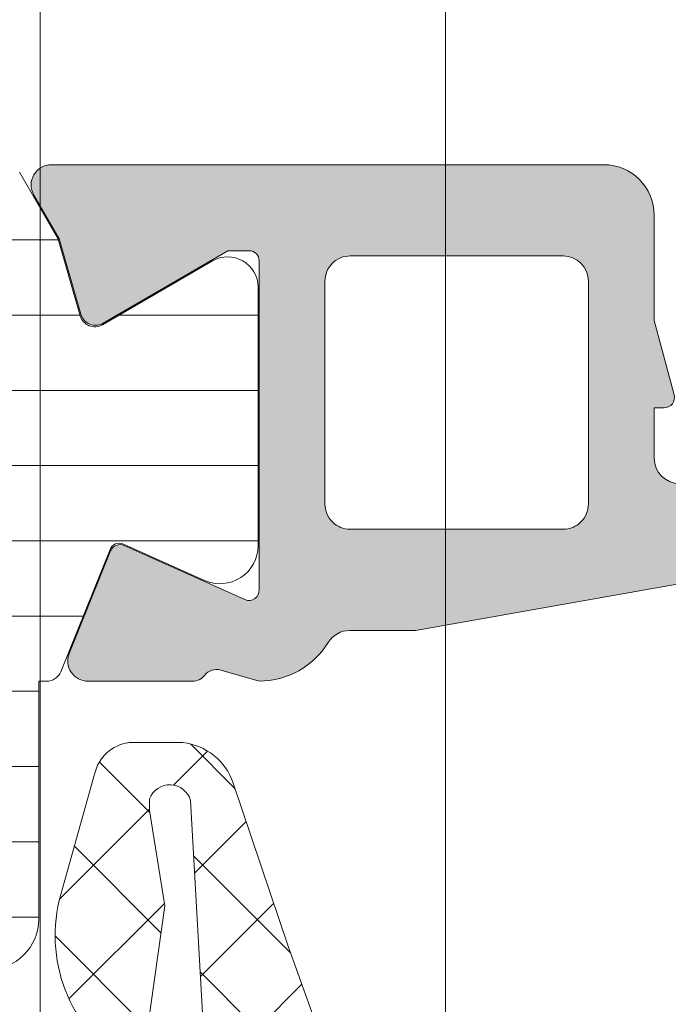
# Model space of a CAD drawing. Header units: millimetres. Extents: x 213386 to 506888, y 183055 to 450952.
# Tile 341 of 656: x 399581 to 399594, y 287229 to 287248. Entities that reach past the tile are written whole.
import ezdxf

# ---------------------------------------------------------------- set-up
doc = ezdxf.new("R2010")
doc.units = ezdxf.units.MM
doc.layers.add('FASÁDA DETAILNÍ', color=255, linetype='Continuous', lineweight=0)

msp = doc.modelspace()

# ---------------------------------------------------------------- hatches: boundary and pattern name
at = {"layer": 'FASÁDA DETAILNÍ'}
h = msp.add_hatch(dxfattribs=at)
h.set_pattern_fill('ANSI37', color=256, scale=0.625, angle=180, style=0)
h.set_pattern_definition([(225, (399597.4563192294, 287245.649078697), (1.403165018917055, -1.403165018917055), []), (315, (399597.4563192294, 287245.649078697), (1.403165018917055, 1.403165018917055), [])])
edge = h.paths.add_edge_path()
edge.add_ellipse((399592.8357573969, 287254.5359942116), major_axis=(-5.03946705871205, 0), ratio=1, start_angle=184.9644612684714, end_angle=240.2082155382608)
edge.add_ellipse((399595.1905576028, 287258.6490786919), major_axis=(-0.3000000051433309, 0), ratio=1, start_angle=240.2078269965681, end_angle=269.9993073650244)
edge.add_line((399595.1905612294, 287258.949078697), (399594.6562772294, 287258.949081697))
edge.add_ellipse((399594.6562759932, 287258.6490819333), major_axis=(-0.2999997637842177, 0), ratio=1, start_angle=-90.00023611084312, end_angle=4.512330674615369e-05)
edge.add_line((399594.3562762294, 287258.649081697), (399594.3562762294, 287257.099084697))
edge.add_ellipse((399594.0562655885, 287257.0990923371), major_axis=(-0.3000106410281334, 0), ratio=1, start_angle=90.00432394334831, end_angle=179.9985408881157, ccw=False)
edge.add_line((399594.0562882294, 287256.799081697), (399592.6563062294, 287256.799070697))
edge.add_ellipse((399592.6563090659, 287256.4990808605), major_axis=(-0.2999898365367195, 0), ratio=1, start_angle=270.0005417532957, end_angle=359.9996492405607)
edge.add_line((399592.3563192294, 287256.499082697), (399592.3563192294, 287254.799070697))
edge.add_ellipse((399592.6563293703, 287254.7990778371), major_axis=(-0.3000101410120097, 0), ratio=1, start_angle=0.001363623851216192, end_angle=89.99558055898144)
edge.add_line((399592.6563062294, 287254.499067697), (399594.2201372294, 287254.499078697))
edge.add_ellipse((399594.252994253, 287254.1979196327), major_axis=(-0.3029461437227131, 0), ratio=1, start_angle=166.5164226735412, end_angle=276.2264509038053, ccw=False)
edge.add_ellipse((399605.5689585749, 287245.492996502), major_axis=(-14.00076634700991, 0), ratio=1, start_angle=321.92437992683, end_angle=344.6982677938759)
edge.add_ellipse((399591.5767208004, 287249.2997100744), major_axis=(-0.500472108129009, 0), ratio=1, start_angle=50.19336562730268, end_angle=167.0823914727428, ccw=False)
edge.add_line((399591.2563192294, 287248.915242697), (399591.2563192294, 287257.198521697))
edge.add_ellipse((399591.7563189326, 287257.1985211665), major_axis=(-0.4999997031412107, 0), ratio=1, start_angle=299.99998036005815, end_angle=359.9999392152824, ccw=False)
edge.add_line((399591.5063192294, 287257.631533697), (399591.8063192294, 287257.804739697))
edge.add_ellipse((399591.5563195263, 287258.2377522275), major_axis=(-0.4999997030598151, 0), ratio=1, start_angle=119.9999803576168, end_angle=179.9999392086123)
edge.add_line((399592.0563192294, 287258.237751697), (399592.0563192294, 287259.867099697))
edge.add_ellipse((399591.0563198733, 287259.8671004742), major_axis=(-0.9999993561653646, 0), ratio=1, start_angle=179.9999554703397, end_angle=239.9496611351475)
edge.add_ellipse((399595.2126466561, 287267.0514811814), major_axis=(-7.300023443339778, 0), ratio=1, start_angle=11.28555368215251, end_angle=59.94964541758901, ccw=False)
edge.add_ellipse((399588.156309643, 287265.236249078), major_axis=(-0.3999905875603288, 0), ratio=1, start_angle=200.5018294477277, end_angle=284.85297522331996, ccw=False)
edge.add_ellipse((399594.5054077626, 287267.6103160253), major_axis=(-6.378448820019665, 0), ratio=1, start_angle=20.50187457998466, end_angle=75.54740221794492)
edge.add_line((399592.9134812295, 287261.433716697), (399594.3241882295, 287261.070129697))
edge.add_line((399594.3241882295, 287261.070129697), (399595.1868892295, 287260.860016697))
edge.add_ellipse((399593.8563242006, 287255.5233939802), major_axis=(-5.499995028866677, 0), ratio=1, start_angle=179.9999657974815, end_angle=256.0000450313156, ccw=False)
edge.add_line((399599.3563192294, 287255.523390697), (399599.3563192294, 287243.105362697))
edge.add_line((399599.3563192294, 287243.105362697), (399599.0687002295, 287241.742305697))
edge.add_ellipse((399599.5579265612, 287241.6390730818), major_axis=(-0.499999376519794, 0), ratio=1, start_angle=-11.91530077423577, end_angle=49.71624840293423)
edge.add_line((399599.2346402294, 287241.257647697), (399601.0912482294, 287239.684036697))
edge.add_ellipse((399600.6063187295, 287239.111897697), major_axis=(-0.7499997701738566, 0), ratio=1, start_angle=49.71629384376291, end_angle=229.7162938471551, ccw=False)
edge.add_line((399600.1213892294, 287238.539758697), (399597.8097452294, 287240.499044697))
edge.add_ellipse((399598.456317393, 287241.261896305), major_axis=(-0.9999990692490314, 0), ratio=1, start_angle=-11.915247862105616, end_angle=49.71630131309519, ccw=False)
edge.add_line((399597.4778642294, 287241.468360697), (399597.8563192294, 287243.261897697))
edge.add_line((399597.8563192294, 287243.261897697), (399597.8563192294, 287254.972098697))
h = msp.add_hatch(dxfattribs=at)
h.set_pattern_fill('ANSI31', color=256, scale=0.468, angle=135, style=0)
h.set_pattern_definition([(180, (399597.4563192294, 287245.149078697), (-4.240520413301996e-16, -1.4859), [])])
edge = h.paths.add_edge_path(flags=16)
edge.add_line((399579.3678412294, 287242.800978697), (399580.6512032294, 287240.578268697))
edge.add_ellipse((399578.919478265, 287239.578396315), major_axis=(-1.999654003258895, 0), ratio=1, start_angle=150.0000457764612, end_angle=210.0015014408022, ccw=False)
edge.add_line((399580.6512302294, 287238.578570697), (399579.9991022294, 287237.449052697))
edge.add_ellipse((399577.4010220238, 287238.9490558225), major_axis=(-3.000005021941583, 0), ratio=1, start_angle=106.00005471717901, end_angle=149.9999864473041, ccw=False)
edge.add_line((399578.2279382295, 287236.065266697), (399574.5569162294, 287235.012618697))
edge.add_ellipse((399574.4190974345, 287235.4932497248), major_axis=(-0.5000002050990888, 0), ratio=1, start_angle=-0.0007989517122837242, end_angle=106.00000721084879, ccw=False)
edge.add_line((399573.9190972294, 287235.493256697), (399573.9192072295, 287243.051009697))
edge.add_ellipse((399574.419207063, 287243.0509998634), major_axis=(-0.4999998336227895, 0), ratio=1, start_angle=269.99917878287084, end_angle=359.99887315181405, ccw=False)
edge.add_line((399574.4192142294, 287243.550999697), (399578.0688632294, 287243.550943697))
edge.add_ellipse((399578.0688237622, 287242.0509444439), major_axis=(-1.499999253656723, 0), ratio=1, start_angle=210.0015272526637, end_angle=269.9984924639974, ccw=False)
edge = h.paths.add_edge_path(flags=16)
edge.add_line((399572.3192052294, 287243.051027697), (399572.3190782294, 287234.747697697))
edge.add_ellipse((399571.8190779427, 287234.7477059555), major_axis=(-0.5000002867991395, 0), ratio=1, start_angle=105.9999439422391, end_angle=179.999053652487, ccw=False)
edge.add_line((399571.9568962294, 287234.267074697), (399566.0041342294, 287232.560147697))
edge.add_ellipse((399565.8663152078, 287233.0407784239), major_axis=(-0.4999999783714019, 0), ratio=1, start_angle=-0.0009480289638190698, end_angle=106.0000416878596, ccw=False)
edge.add_line((399565.3663152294, 287233.040786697), (399565.3664852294, 287243.051140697))
edge.add_ellipse((399565.8664854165, 287243.0511285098), major_axis=(-0.5000001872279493, 0), ratio=1, start_angle=269.9991047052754, end_angle=359.9986034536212, ccw=False)
edge.add_line((399565.8664932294, 287243.551128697), (399571.8192132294, 287243.551038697))
edge.add_ellipse((399571.8192049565, 287243.051038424), major_axis=(-0.5000002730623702, 0), ratio=1, start_angle=179.9987707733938, end_angle=269.9990519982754, ccw=False)
edge = h.paths.add_edge_path(flags=16)
edge.add_line((399558.0021812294, 287232.501991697), (399556.1682922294, 287235.678381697))
edge.add_ellipse((399558.766371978, 287237.1783815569), major_axis=(-3.000002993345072, 0), ratio=1, start_angle=-30.001491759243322, end_angle=29.999963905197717, ccw=False)
edge.add_line((399556.1683322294, 287238.678450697), (399558.5488272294, 287242.801333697))
edge.add_ellipse((399559.8478455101, 287242.0512980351), major_axis=(-1.500000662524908, 0), ratio=1, start_angle=269.9984828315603, end_angle=329.9984416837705, ccw=False)
edge.add_line((399559.8478852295, 287243.551298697), (399563.2664992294, 287243.551207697))
edge.add_ellipse((399563.2664857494, 287243.051208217), major_axis=(-0.4999994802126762, 0), ratio=1, start_angle=179.9985653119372, end_angle=269.9984553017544, ccw=False)
edge.add_line((399563.7664852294, 287243.051195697), (399563.7663042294, 287232.751880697))
edge.add_ellipse((399562.7663038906, 287232.7518990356), major_axis=(-1.000000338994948, 0), ratio=1, start_angle=89.99847242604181, end_angle=179.9989492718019, ccw=False)
edge.add_line((399562.7662772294, 287231.751898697), (399559.3011792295, 287231.751991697))
edge.add_ellipse((399559.3012194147, 287233.2519918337), major_axis=(-1.50000013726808, 0), ratio=1, start_angle=30.000003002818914, end_angle=89.99846503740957, ccw=False)
edge = h.paths.add_edge_path()
edge.add_line((399556.1543752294, 287230.152123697), (399562.7074382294, 287230.151901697))
edge.add_arc((399562.7076050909, 287235.1518993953), 4.99999770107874, 269.9980879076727, 286.0000237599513)
edge.add_line((399564.0857932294, 287230.345593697), (399578.9722112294, 287234.614204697))
edge.add_arc((399579.1100297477, 287234.1335743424), 0.4999994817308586, -7.39515485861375e-05, 105.9999979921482, ccw=False)
edge.add_line((399579.6100292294, 287234.133573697), (399579.6100292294, 287230.250199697))
edge.add_arc((399580.6100292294, 287230.250179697), 1.0000000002, 179.9988540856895, 359.9988540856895)
edge.add_line((399581.6100292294, 287230.250159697), (399581.6102172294, 287234.948495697))
edge.add_line((399581.6102172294, 287234.948495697), (399581.7662692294, 287234.948495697))
edge.add_arc((399581.7662698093, 287235.2484956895), 0.2999999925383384, 269.999889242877, 338.0261541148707)
edge.add_line((399582.0444762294, 287235.136240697), (399583.0176632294, 287237.548142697))
edge.add_arc((399583.2031344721, 287237.4733060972), 0.2000002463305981, 65.85901779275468, 158.0262022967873, ccw=False)
edge.add_line((399583.2849312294, 287237.655814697), (399584.8836162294, 287236.939314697))
edge.add_arc((399585.1903544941, 287237.6237204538), 0.7499997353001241, 245.8589415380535, 360.0000185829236)
edge.add_line((399585.9403542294, 287237.623720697), (399585.9403542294, 287242.731269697))
edge.add_arc((399585.3403543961, 287242.7312695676), 0.5999998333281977, 1.235637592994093e-05, 120.1429248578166)
edge.add_line((399585.0390592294, 287243.250134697), (399582.8671022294, 287241.988918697))
edge.add_arc((399582.7164539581, 287242.248351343), 0.3000003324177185, 196.0000690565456, 300.1430306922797, ccw=False)
edge.add_line((399582.4280752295, 287242.165659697), (399581.9938082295, 287243.680131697))
edge.add_line((399581.9938082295, 287243.680131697), (399581.2312602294, 287245.000903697))
edge.add_arc((399580.9714530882, 287244.8509029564), 0.2999999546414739, 30.00016831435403, 92.46330478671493)
edge.add_line((399580.9585592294, 287245.150625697), (399556.9689052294, 287245.150625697))
edge.add_arc((399556.9489505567, 287244.8512899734), 0.3000001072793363, 86.18612376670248, 149.9998522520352)
edge.add_line((399556.6891432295, 287245.001290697), (399555.9265752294, 287243.680484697))
edge.add_line((399555.9265752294, 287243.680484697), (399555.4923082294, 287242.166013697))
edge.add_arc((399555.2039291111, 287242.248704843), 0.3000005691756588, 239.8570816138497, 344.00004323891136, ccw=False)
edge.add_line((399555.0532812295, 287241.989271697), (399552.8813252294, 287243.250487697))
edge.add_arc((399552.5800295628, 287242.7316222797), 0.600000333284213, 59.85704765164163, 179.999960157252)
edge.add_line((399551.9800292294, 287242.731622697), (399551.9800292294, 287232.828022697))
edge.add_arc((399552.7300292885, 287232.8280219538), 0.7500000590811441, 179.9999432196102, 294.1410202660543)
edge.add_line((399553.0367672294, 287232.143615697), (399554.6354522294, 287232.860115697))
edge.add_arc((399554.7172489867, 287232.6776070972), 0.2000002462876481, 21.973797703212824, 114.14098220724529, ccw=False)
edge.add_line((399554.9027202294, 287232.752443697), (399555.8761792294, 287230.339868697))
edge.add_arc((399556.1543850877, 287230.4521228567), 0.2999991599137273, 201.9737385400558, 269.9981172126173)
h = msp.add_hatch(color=256, dxfattribs=at)
edge = h.paths.add_edge_path(flags=16)
edge.add_line((399591.9601042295, 287237.949222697), (399587.7603542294, 287237.949222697))
edge.add_ellipse((399587.7603538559, 287238.4492223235), major_axis=(-0.4999996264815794, 0), ratio=1, start_angle=-4.280210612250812e-05, end_angle=90.00004280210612, ccw=False)
edge.add_line((399587.2603542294, 287238.449222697), (399587.2603542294, 287242.849246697))
edge.add_ellipse((399587.7603538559, 287242.8492470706), major_axis=(-0.4999996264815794, 0), ratio=1, start_angle=-90.00004280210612, end_angle=4.280210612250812e-05, ccw=False)
edge.add_line((399587.7603542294, 287243.349246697), (399591.9601032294, 287243.349246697))
edge.add_ellipse((399591.9601027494, 287242.849246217), major_axis=(-0.5000004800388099, 0), ratio=1, start_angle=180.0000550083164, end_angle=269.9999449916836, ccw=False)
edge.add_line((399592.4601032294, 287242.849246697), (399592.4601042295, 287238.449222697))
edge.add_ellipse((399591.960104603, 287238.4492223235), major_axis=(-0.4999996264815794, 0), ratio=1, start_angle=89.99995719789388, end_angle=180.0000428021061, ccw=False)
edge = h.paths.add_edge_path()
edge.add_line((399589.0467002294, 287235.950841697), (399595.8097002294, 287237.150601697))
edge.add_arc((399595.4603558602, 287239.1198533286), 1.999998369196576, 280.059590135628, 360.000039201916)
edge.add_line((399597.4603542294, 287239.119854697), (399597.4603542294, 287243.284827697))
edge.add_line((399597.4603542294, 287243.284827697), (399597.0000732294, 287245.002616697))
edge.add_arc((399596.8068881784, 287244.9508527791), 0.1999999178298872, 15.00003858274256, 89.99998537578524)
edge.add_line((399596.8068882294, 287245.150852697), (399596.3603542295, 287245.150852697))
edge.add_arc((399596.3603538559, 287244.6508530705), 0.4999996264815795, 89.9999571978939, 180.0000428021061)
edge.add_line((399595.8603542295, 287244.650852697), (399595.8603542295, 287239.350852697))
edge.add_arc((399595.360354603, 287239.3508523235), 0.4999996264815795, -90.00004280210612, 4.280210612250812e-05, ccw=False)
edge.add_line((399595.3603542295, 287238.850852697), (399594.2601042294, 287238.850852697))
edge.add_arc((399594.2601047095, 287239.350853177), 0.5000004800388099, 180.0000550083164, 269.9999449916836, ccw=False)
edge.add_line((399593.7601042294, 287239.350852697), (399593.7601042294, 287240.350852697))
edge.add_line((399593.7601042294, 287240.350852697), (399593.9601042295, 287240.350852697))
edge.add_arc((399593.9601039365, 287240.5508528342), 0.2000001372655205, 270.0000839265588, 375.0000053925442)
edge.add_line((399594.1532892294, 287240.602616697), (399593.7601032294, 287242.070004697))
edge.add_line((399593.7601032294, 287242.070004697), (399593.7601032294, 287244.150852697))
edge.add_arc((399592.7601022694, 287244.150851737), 1.000000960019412, 5.500498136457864e-05, 89.99994499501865)
edge.add_line((399592.7601032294, 287245.150852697), (399581.8606012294, 287245.150852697))
edge.add_arc((399581.8606009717, 287244.7508523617), 0.400000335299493, 89.99996308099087, 209.9999168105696)
edge.add_line((399581.5141902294, 287244.550852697), (399582.0123562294, 287243.688004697))
edge.add_line((399582.0123562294, 287243.688004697), (399582.4402262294, 287242.195843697))
edge.add_arc((399582.72860503, 287242.2785350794), 0.3000003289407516, 196.0000168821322, 300.1792412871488)
edge.add_line((399582.8794172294, 287242.019197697), (399585.3450282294, 287243.450932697))
edge.add_line((399585.3450282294, 287243.450932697), (399585.7654472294, 287243.450932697))
edge.add_arc((399585.7689397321, 287243.2593644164), 0.1916001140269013, -2.5222218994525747, 91.04445001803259, ccw=False)
edge.add_line((399585.9603542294, 287243.250932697), (399585.9603542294, 287236.761493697))
edge.add_arc((399585.7611876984, 287236.7432559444), 0.1999998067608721, -114.14094813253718, 5.232004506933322, ccw=False)
edge.add_line((399585.6793912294, 287236.560747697), (399583.2957062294, 287237.629068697))
edge.add_arc((399583.213909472, 287237.4465600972), 0.2000002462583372, 65.85901777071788, 158.0262022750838)
edge.add_line((399583.0284382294, 287237.521396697), (399582.2120782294, 287235.498168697))
edge.add_arc((399582.5830201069, 287235.348495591), 0.3999998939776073, 158.0261821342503, 270.000017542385)
edge.add_line((399582.5830202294, 287234.948495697), (399584.6471672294, 287234.948494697))
edge.add_arc((399584.6471680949, 287235.2484943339), 0.2999996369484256, 269.9998347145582, 322.0950865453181)
edge.add_arc((399585.1205876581, 287234.879883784), 0.3000002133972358, 74.00013793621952, 142.0953474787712, ccw=False)
edge.add_line((399585.2032782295, 287235.168262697), (399585.9611672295, 287234.950940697))
edge.add_arc((399585.9611676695, 287236.550939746), 1.599999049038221, 269.9999842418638, 328.4076055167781)
edge.add_arc((399587.7499397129, 287235.4508077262), 0.4999999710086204, 90.0015450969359, 148.4076640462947, ccw=False)
edge.add_line((399587.7499262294, 287235.950807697), (399589.0467002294, 287235.950841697))
h = msp.add_hatch(dxfattribs=at)
h.set_pattern_fill('ANSI37', color=256, scale=0.48, angle=180, style=0)
h.set_pattern_definition([(225, (399579.4563192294, 287215.149078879), (1.077630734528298, -1.077630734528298), []), (315, (399579.4563192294, 287215.149078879), (1.077630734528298, 1.077630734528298), [])])
edge = h.paths.add_edge_path(flags=16)
edge.add_line((399582.8575962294, 287214.4847848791), (399582.7578522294, 287213.091930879))
edge.add_arc((399583.356319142, 287213.0490733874), 0.5999995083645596, 175.9039194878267, 270.000008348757)
edge.add_arc((399583.3563193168, 287213.0490733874), 0.5999995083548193, 269.999991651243, 364.0960805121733)
edge.add_line((399583.9547862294, 287213.091930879), (399583.8550422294, 287214.4847848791))
edge.add_arc((399583.3563192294, 287214.4490704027), 0.5000001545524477, 4.09606439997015, 175.9039356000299)
edge = h.paths.add_edge_path(flags=16)
edge.add_arc((399584.9563158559, 287217.6490785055), 0.4999996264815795, 179.9999571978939, 270.0000428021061)
edge.add_line((399584.9563162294, 287217.149078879), (399588.5500012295, 287217.149078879))
edge.add_arc((399588.5500012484, 287217.6490792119), 0.5000003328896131, 269.9999978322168, 383.2180266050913)
edge.add_line((399589.0095072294, 287217.846194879), (399586.2936292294, 287224.1772968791))
edge.add_arc((399585.8341238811, 287223.9801809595), 0.4999998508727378, 23.21808178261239, 92.50011063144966)
edge.add_line((399585.8123132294, 287224.4797048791), (399584.9345062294, 287224.4413788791))
edge.add_arc((399584.9563157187, 287223.9418552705), 0.4999994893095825, 92.49997911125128, 180.0000448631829)
edge.add_line((399584.4563162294, 287223.941854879), (399584.4563162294, 287217.649078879))
edge = h.paths.add_edge_path(flags=16)
edge.add_line((399559.4023972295, 287223.057240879), (399555.2537272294, 287214.1603878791))
edge.add_arc((399555.7068809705, 287213.9490787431), 0.4999998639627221, 154.9999920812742, 270.0000296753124)
edge.add_line((399555.7068812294, 287213.4490788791), (399565.0563162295, 287213.4490788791))
edge.add_arc((399565.056316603, 287213.9490785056), 0.4999996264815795, 269.9999571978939, 360.0000428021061)
edge.add_line((399565.5563162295, 287213.9490788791), (399565.5563162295, 287223.073001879))
edge.add_arc((399565.0563161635, 287223.0730017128), 0.5000000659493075, 1.904982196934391e-05, 92.5000272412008)
edge.add_line((399565.0345062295, 287223.5725258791), (399559.8337422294, 287223.3454558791))
edge.add_arc((399559.8555519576, 287222.8459304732), 0.5000012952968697, 92.49999747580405, 154.999908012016)
edge = h.paths.add_edge_path(flags=16)
edge.add_arc((399568.2563158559, 287213.9490785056), 0.4999996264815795, 179.9999571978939, 270.0000428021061)
edge.add_line((399568.2563162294, 287213.4490788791), (399575.4563162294, 287213.4490788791))
edge.add_arc((399575.4563166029, 287213.9490785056), 0.4999996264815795, 269.9999571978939, 360.0000428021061)
edge.add_line((399575.9563162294, 287213.9490788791), (399575.9563162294, 287215.149078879))
edge.add_arc((399577.9563147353, 287215.1490803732), 1.99999850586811, 89.99995719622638, 180.0000428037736, ccw=False)
edge.add_line((399577.9563162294, 287217.149078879), (399581.7563162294, 287217.149078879))
edge.add_arc((399581.7563166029, 287217.6490785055), 0.4999996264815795, 269.9999571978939, 360.0000428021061)
edge.add_line((399582.2563162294, 287217.649078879), (399582.2563162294, 287223.8021398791))
edge.add_arc((399581.7563161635, 287223.8021397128), 0.5000000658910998, 1.905649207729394e-05, 92.50002724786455)
edge.add_line((399581.7345062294, 287224.3016638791), (399576.2345062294, 287224.0615288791))
edge.add_arc((399576.2563157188, 287223.5620052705), 0.4999994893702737, 92.4999791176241, 180.0000448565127)
edge.add_line((399575.7563162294, 287223.5620048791), (399575.7563162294, 287218.2490788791))
edge.add_arc((399574.6563162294, 287218.2490788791), 1.099999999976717, -180, 0, ccw=False)
edge.add_line((399573.5563162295, 287218.2490788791), (399573.5563162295, 287223.4222898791))
edge.add_arc((399573.0563161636, 287223.4222897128), 0.5000000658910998, 1.905649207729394e-05, 92.50002724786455)
edge.add_line((399573.0345062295, 287223.921813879), (399568.2345062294, 287223.7122408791))
edge.add_arc((399568.2563157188, 287223.2127172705), 0.4999994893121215, 92.49997911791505, 180.0000448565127)
edge.add_line((399567.7563162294, 287223.2127168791), (399567.7563162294, 287213.9490788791))
edge = h.paths.add_edge_path()
edge.add_line((399553.0432632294, 287215.3355358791), (399557.1411122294, 287224.1234018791))
edge.add_ellipse((399559.8600375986, 287222.8555443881), major_axis=(-3.000002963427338, 0), ratio=1, start_angle=272.5000588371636, end_angle=334.9999693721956, ccw=False)
edge.add_line((399559.7291762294, 287225.852691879), (399560.3781262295, 287225.8810258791))
edge.add_ellipse((399560.3563167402, 287226.3805494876), major_axis=(-0.4999994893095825, 0), ratio=1, start_angle=92.49997911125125, end_angle=180.0000448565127)
edge.add_line((399560.8563162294, 287226.380549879), (399560.8563162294, 287227.3490788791))
edge.add_ellipse((399560.9563161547, 287227.3490789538), major_axis=(-0.09999992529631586, 0), ratio=1, start_angle=-90.00004278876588, end_angle=4.278876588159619e-05, ccw=False)
edge.add_line((399560.9563162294, 287227.4490788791), (399561.5563162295, 287227.4490788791))
edge.add_ellipse((399561.5563163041, 287227.3490789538), major_axis=(-0.09999992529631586, 0), ratio=1, start_angle=179.9999572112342, end_angle=270.0000427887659, ccw=False)
edge.add_line((399561.6563162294, 287227.3490788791), (399561.6563162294, 287226.4460408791))
edge.add_ellipse((399562.1563162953, 287226.4460410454), major_axis=(-0.5000000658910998, 0), ratio=1, start_angle=1.905649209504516e-05, end_angle=92.50002724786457)
edge.add_line((399562.1781262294, 287225.9465168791), (399571.0784202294, 287226.340354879))
edge.add_ellipse((399571.0563161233, 287226.8398661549), major_axis=(-0.5000001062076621, 0), ratio=1, start_angle=92.53376922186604, end_angle=180.0000829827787)
edge.add_line((399571.5563162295, 287226.839866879), (399571.5563162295, 287227.4490788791))
edge.add_ellipse((399571.6563161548, 287227.4490789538), major_axis=(-0.09999992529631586, 0), ratio=1, start_angle=-90.00004278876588, end_angle=4.278876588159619e-05, ccw=False)
edge.add_line((399571.6563162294, 287227.5490788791), (399572.2563162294, 287227.5490788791))
edge.add_ellipse((399572.2563163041, 287227.4490789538), major_axis=(-0.09999992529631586, 0), ratio=1, start_angle=179.9999572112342, end_angle=270.0000427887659, ccw=False)
edge.add_line((399572.3563162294, 287227.4490788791), (399572.3563162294, 287226.9195168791))
edge.add_ellipse((399572.8563167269, 287226.9195165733), major_axis=(-0.5000004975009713, 0), ratio=1, start_angle=-3.503803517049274e-05, end_angle=92.53369799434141)
edge.add_line((399572.8784202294, 287226.4200048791), (399584.4186452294, 287226.9306608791))
edge.add_ellipse((399584.396835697, 287227.4301854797), major_axis=(-0.50000048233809, 0), ratio=1, start_angle=92.49997909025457, end_angle=183.2170573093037)
edge.add_line((399584.8960482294, 287227.458244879), (399584.6074852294, 287232.5919878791))
edge.add_ellipse((399584.1970672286, 287232.4764324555), major_axis=(-0.4263754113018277, 0), ratio=1, start_angle=195.7248544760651, end_angle=339.2410276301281)
edge.add_line((399583.7983722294, 287232.6275558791), (399583.7996122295, 287232.3949528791))
edge.add_line((399583.7996122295, 287232.3949528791), (399584.0977502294, 287230.5123738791))
edge.add_line((399584.0977502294, 287230.5123738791), (399583.6973242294, 287227.6630888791))
edge.add_ellipse((399583.4002436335, 287227.7048394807), major_axis=(-0.299999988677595, 0), ratio=1, start_angle=55.40225361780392, end_angle=172.0002559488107, ccw=False)
edge.add_ellipse((399584.9333570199, 287229.9274105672), major_axis=(-3.000047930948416, 0), ratio=1, start_angle=-18.00842458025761, end_angle=55.40235871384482, ccw=False)
edge.add_line((399582.0802782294, 287230.854895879), (399582.7138542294, 287233.109786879))
edge.add_ellipse((399583.4890667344, 287232.9488573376), major_axis=(-0.791740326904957, 0), ratio=1, start_angle=276.79834625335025, end_angle=348.2723102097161, ccw=False)
edge.add_line((399583.3953442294, 287233.735030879), (399584.4535542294, 287233.7362518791))
edge.add_ellipse((399584.3244299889, 287232.5571656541), major_axis=(-1.186135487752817, 0), ratio=1, start_angle=198.6555764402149, end_angle=263.7503218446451, ccw=False)
edge.add_line((399585.4482442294, 287232.9365848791), (399586.5425772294, 287229.6952448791))
edge.add_line((399586.5425772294, 287229.6952448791), (399589.4323552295, 287221.6454498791))
edge.add_line((399589.4323552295, 287221.6454498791), (399593.7651642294, 287211.7475728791))
edge.add_ellipse((399593.3061552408, 287211.5493028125), major_axis=(-0.5000002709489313, 0), ratio=1, start_angle=90.06657637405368, end_angle=203.362049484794, ccw=False)
edge.add_line((399593.3067362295, 287211.0493028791), (399592.7600352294, 287211.0486678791))
edge.add_ellipse((399592.7594549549, 287211.548667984), major_axis=(-0.5000004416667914, 0), ratio=1, start_angle=23.920824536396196, end_angle=90.06649452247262, ccw=False)
edge.add_line((399592.3024012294, 287211.3459308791), (399590.9006452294, 287214.5499338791))
edge.add_ellipse((399589.9845041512, 287214.1490795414), major_axis=(-0.9999993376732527, 0), ratio=1, start_angle=203.6316147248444, end_angle=270.000052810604)
edge.add_line((399589.9845032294, 287215.149078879), (399584.7565612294, 287215.149078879))
edge.add_line((399584.7565612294, 287215.149078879), (399584.7565522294, 287213.3495998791))
edge.add_line((399584.7565522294, 287213.3495998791), (399585.2713532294, 287213.2116578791))
edge.add_ellipse((399585.1565879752, 287212.934503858), major_axis=(-0.2999756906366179, 0), ratio=1, start_angle=157.4964333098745, end_angle=247.5062997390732, ccw=False)
edge.add_line((399585.4337222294, 287212.8196908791), (399584.5845552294, 287211.549563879))
edge.add_ellipse((399583.7186910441, 287212.0492846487), major_axis=(-0.9997207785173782, 0), ratio=1, start_angle=89.99238815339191, end_angle=150.0092393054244, ccw=False)
edge.add_line((399583.7185582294, 287211.049563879), (399582.9941972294, 287211.049594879))
edge.add_ellipse((399582.9944052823, 287212.0493327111), major_axis=(-0.9997378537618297, 0), ratio=1, start_angle=29.991324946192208, end_angle=89.98807632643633, ccw=False)
edge.add_line((399582.1285312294, 287211.549594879), (399581.2793642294, 287212.8196908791))
edge.add_ellipse((399581.5565117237, 287212.9345027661), major_axis=(-0.2999875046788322, 0), ratio=1, start_angle=-67.50139619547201, end_angle=22.50240615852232, ccw=False)
edge.add_line((399581.4417182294, 287213.2116578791), (399581.9565342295, 287213.3496298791))
edge.add_line((399581.9565342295, 287213.3496298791), (399581.9565422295, 287215.149078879))
edge.add_line((399581.9565422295, 287215.149078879), (399578.7563152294, 287215.149078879))
edge.add_ellipse((399578.7563150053, 287214.8490791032), major_axis=(-0.29999977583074, 0), ratio=1, start_angle=-90.00004279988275, end_angle=4.279988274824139e-05)
edge.add_line((399578.4563152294, 287214.8490788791), (399578.4563152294, 287211.5490828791))
edge.add_ellipse((399577.9563156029, 287211.5490825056), major_axis=(-0.4999996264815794, 0), ratio=1, start_angle=89.99995719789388, end_angle=180.0000428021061, ccw=False)
edge.add_line((399577.9563152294, 287211.0490828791), (399551.0586932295, 287211.0490828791))
edge.add_line((399551.0586932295, 287211.0490828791), (399550.1635752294, 287212.5994748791))
edge.add_ellipse((399550.5965877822, 287212.8494749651), major_axis=(-0.4999999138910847, 0), ratio=1, start_angle=-89.99993665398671, end_angle=30.00001708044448, ccw=False)
edge.add_line((399550.5965872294, 287213.3494748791), (399550.5965872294, 287215.0468458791))
edge.add_line((399550.5965872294, 287215.0468458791), (399552.5901092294, 287215.0468458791))
edge.add_ellipse((399552.590109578, 287215.5468461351), major_axis=(-0.5000002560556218, 0), ratio=1, start_angle=89.99996005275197, end_angle=154.99987141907)
h = msp.add_hatch(dxfattribs=at)
h.set_pattern_fill('ANSI37', color=256, scale=0.48, angle=180, style=0)
h.set_pattern_definition([(225, (399579.4563192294, 287215.149078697), (1.077630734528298, -1.077630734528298), []), (315, (399579.4563192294, 287215.149078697), (1.077630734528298, 1.077630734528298), [])])
edge = h.paths.add_edge_path(flags=16)
edge.add_line((399582.8575962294, 287214.484784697), (399582.7578522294, 287213.091930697))
edge.add_arc((399583.356319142, 287213.0490732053), 0.5999995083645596, 175.9039194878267, 270.000008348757)
edge.add_arc((399583.3563193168, 287213.0490732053), 0.5999995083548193, 269.999991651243, 364.0960805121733)
edge.add_line((399583.9547862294, 287213.091930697), (399583.8550422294, 287214.484784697))
edge.add_arc((399583.3563192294, 287214.4490702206), 0.5000001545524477, 4.09606439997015, 175.9039356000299)
edge = h.paths.add_edge_path(flags=16)
edge.add_arc((399584.9563158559, 287217.6490783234), 0.4999996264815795, 179.9999571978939, 270.0000428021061)
edge.add_line((399584.9563162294, 287217.149078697), (399588.5500012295, 287217.149078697))
edge.add_arc((399588.5500012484, 287217.6490790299), 0.5000003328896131, 269.9999978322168, 383.2180266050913)
edge.add_line((399589.0095072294, 287217.846194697), (399586.2936292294, 287224.177296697))
edge.add_arc((399585.8341238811, 287223.9801807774), 0.4999998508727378, 23.21808178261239, 92.50011063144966)
edge.add_line((399585.8123132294, 287224.479704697), (399584.9345062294, 287224.441378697))
edge.add_arc((399584.9563157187, 287223.9418550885), 0.4999994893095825, 92.49997911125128, 180.0000448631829)
edge.add_line((399584.4563162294, 287223.941854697), (399584.4563162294, 287217.649078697))
edge = h.paths.add_edge_path(flags=16)
edge.add_line((399559.4023972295, 287223.057240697), (399555.2537272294, 287214.160387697))
edge.add_arc((399555.7068809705, 287213.949078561), 0.4999998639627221, 154.9999920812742, 270.0000296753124)
edge.add_line((399555.7068812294, 287213.449078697), (399565.0563162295, 287213.449078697))
edge.add_arc((399565.056316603, 287213.9490783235), 0.4999996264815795, 269.9999571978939, 360.0000428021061)
edge.add_line((399565.5563162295, 287213.949078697), (399565.5563162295, 287223.073001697))
edge.add_arc((399565.0563161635, 287223.0730015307), 0.5000000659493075, 1.904982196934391e-05, 92.5000272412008)
edge.add_line((399565.0345062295, 287223.572525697), (399559.8337422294, 287223.345455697))
edge.add_arc((399559.8555519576, 287222.8459302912), 0.5000012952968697, 92.49999747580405, 154.999908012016)
edge = h.paths.add_edge_path(flags=16)
edge.add_arc((399568.2563158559, 287213.9490783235), 0.4999996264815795, 179.9999571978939, 270.0000428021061)
edge.add_line((399568.2563162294, 287213.449078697), (399575.4563162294, 287213.449078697))
edge.add_arc((399575.4563166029, 287213.9490783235), 0.4999996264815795, 269.9999571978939, 360.0000428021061)
edge.add_line((399575.9563162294, 287213.949078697), (399575.9563162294, 287215.149078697))
edge.add_arc((399577.9563147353, 287215.1490801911), 1.99999850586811, 89.99995719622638, 180.0000428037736, ccw=False)
edge.add_line((399577.9563162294, 287217.149078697), (399581.7563162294, 287217.149078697))
edge.add_arc((399581.7563166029, 287217.6490783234), 0.4999996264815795, 269.9999571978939, 360.0000428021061)
edge.add_line((399582.2563162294, 287217.649078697), (399582.2563162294, 287223.802139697))
edge.add_arc((399581.7563161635, 287223.8021395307), 0.5000000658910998, 1.905649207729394e-05, 92.50002724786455)
edge.add_line((399581.7345062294, 287224.301663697), (399576.2345062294, 287224.061528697))
edge.add_arc((399576.2563157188, 287223.5620050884), 0.4999994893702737, 92.4999791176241, 180.0000448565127)
edge.add_line((399575.7563162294, 287223.562004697), (399575.7563162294, 287218.249078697))
edge.add_arc((399574.6563162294, 287218.249078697), 1.099999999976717, -180, 0, ccw=False)
edge.add_line((399573.5563162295, 287218.249078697), (399573.5563162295, 287223.422289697))
edge.add_arc((399573.0563161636, 287223.4222895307), 0.5000000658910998, 1.905649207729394e-05, 92.50002724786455)
edge.add_line((399573.0345062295, 287223.921813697), (399568.2345062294, 287223.712240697))
edge.add_arc((399568.2563157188, 287223.2127170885), 0.4999994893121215, 92.49997911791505, 180.0000448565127)
edge.add_line((399567.7563162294, 287223.212716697), (399567.7563162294, 287213.949078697))
edge = h.paths.add_edge_path()
edge.add_line((399553.0432632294, 287215.335535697), (399557.1411122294, 287224.123401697))
edge.add_ellipse((399559.8600375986, 287222.855544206), major_axis=(-3.000002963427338, 0), ratio=1, start_angle=272.5000588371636, end_angle=334.9999693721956, ccw=False)
edge.add_line((399559.7291762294, 287225.852691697), (399560.3781262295, 287225.881025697))
edge.add_ellipse((399560.3563167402, 287226.3805493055), major_axis=(-0.4999994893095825, 0), ratio=1, start_angle=92.49997911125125, end_angle=180.0000448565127)
edge.add_line((399560.8563162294, 287226.380549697), (399560.8563162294, 287227.349078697))
edge.add_ellipse((399560.9563161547, 287227.3490787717), major_axis=(-0.09999992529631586, 0), ratio=1, start_angle=-90.00004278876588, end_angle=4.278876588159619e-05, ccw=False)
edge.add_line((399560.9563162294, 287227.449078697), (399561.5563162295, 287227.449078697))
edge.add_ellipse((399561.5563163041, 287227.3490787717), major_axis=(-0.09999992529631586, 0), ratio=1, start_angle=179.9999572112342, end_angle=270.0000427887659, ccw=False)
edge.add_line((399561.6563162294, 287227.349078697), (399561.6563162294, 287226.446040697))
edge.add_ellipse((399562.1563162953, 287226.4460408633), major_axis=(-0.5000000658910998, 0), ratio=1, start_angle=1.905649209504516e-05, end_angle=92.50002724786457)
edge.add_line((399562.1781262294, 287225.946516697), (399571.0784202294, 287226.340354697))
edge.add_ellipse((399571.0563161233, 287226.8398659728), major_axis=(-0.5000001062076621, 0), ratio=1, start_angle=92.53376922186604, end_angle=180.0000829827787)
edge.add_line((399571.5563162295, 287226.839866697), (399571.5563162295, 287227.449078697))
edge.add_ellipse((399571.6563161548, 287227.4490787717), major_axis=(-0.09999992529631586, 0), ratio=1, start_angle=-90.00004278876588, end_angle=4.278876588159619e-05, ccw=False)
edge.add_line((399571.6563162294, 287227.549078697), (399572.2563162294, 287227.549078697))
edge.add_ellipse((399572.2563163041, 287227.4490787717), major_axis=(-0.09999992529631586, 0), ratio=1, start_angle=179.9999572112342, end_angle=270.0000427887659, ccw=False)
edge.add_line((399572.3563162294, 287227.449078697), (399572.3563162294, 287226.919516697))
edge.add_ellipse((399572.8563167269, 287226.9195163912), major_axis=(-0.5000004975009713, 0), ratio=1, start_angle=-3.503803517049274e-05, end_angle=92.53369799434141)
edge.add_line((399572.8784202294, 287226.420004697), (399584.4186452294, 287226.930660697))
edge.add_ellipse((399584.396835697, 287227.4301852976), major_axis=(-0.50000048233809, 0), ratio=1, start_angle=92.49997909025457, end_angle=183.2170573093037)
edge.add_line((399584.8960482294, 287227.458244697), (399584.6074852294, 287232.591987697))
edge.add_ellipse((399584.1970672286, 287232.4764322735), major_axis=(-0.4263754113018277, 0), ratio=1, start_angle=195.7248544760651, end_angle=339.2410276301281)
edge.add_line((399583.7983722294, 287232.627555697), (399583.7996122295, 287232.394952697))
edge.add_line((399583.7996122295, 287232.394952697), (399584.0977502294, 287230.512373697))
edge.add_line((399584.0977502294, 287230.512373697), (399583.6973242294, 287227.663088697))
edge.add_ellipse((399583.4002436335, 287227.7048392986), major_axis=(-0.299999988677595, 0), ratio=1, start_angle=55.40225361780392, end_angle=172.0002559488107, ccw=False)
edge.add_ellipse((399584.9333570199, 287229.9274103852), major_axis=(-3.000047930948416, 0), ratio=1, start_angle=-18.00842458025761, end_angle=55.40235871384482, ccw=False)
edge.add_line((399582.0802782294, 287230.854895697), (399582.7138542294, 287233.109786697))
edge.add_ellipse((399583.4890667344, 287232.9488571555), major_axis=(-0.791740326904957, 0), ratio=1, start_angle=276.79834625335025, end_angle=348.2723102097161, ccw=False)
edge.add_line((399583.3953442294, 287233.735030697), (399584.4535542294, 287233.736251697))
edge.add_ellipse((399584.3244299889, 287232.5571654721), major_axis=(-1.186135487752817, 0), ratio=1, start_angle=198.6555764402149, end_angle=263.7503218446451, ccw=False)
edge.add_line((399585.4482442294, 287232.936584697), (399586.5425772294, 287229.695244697))
edge.add_line((399586.5425772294, 287229.695244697), (399589.4323552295, 287221.645449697))
edge.add_line((399589.4323552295, 287221.645449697), (399593.7651642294, 287211.747572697))
edge.add_ellipse((399593.3061552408, 287211.5493026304), major_axis=(-0.5000002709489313, 0), ratio=1, start_angle=90.06657637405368, end_angle=203.362049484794, ccw=False)
edge.add_line((399593.3067362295, 287211.049302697), (399592.7600352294, 287211.048667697))
edge.add_ellipse((399592.7594549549, 287211.548667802), major_axis=(-0.5000004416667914, 0), ratio=1, start_angle=23.920824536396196, end_angle=90.06649452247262, ccw=False)
edge.add_line((399592.3024012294, 287211.345930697), (399590.9006452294, 287214.549933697))
edge.add_ellipse((399589.9845041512, 287214.1490793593), major_axis=(-0.9999993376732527, 0), ratio=1, start_angle=203.6316147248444, end_angle=270.000052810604)
edge.add_line((399589.9845032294, 287215.149078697), (399584.7565612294, 287215.149078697))
edge.add_line((399584.7565612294, 287215.149078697), (399584.7565522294, 287213.349599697))
edge.add_line((399584.7565522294, 287213.349599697), (399585.2713532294, 287213.211657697))
edge.add_ellipse((399585.1565879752, 287212.9345036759), major_axis=(-0.2999756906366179, 0), ratio=1, start_angle=157.4964333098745, end_angle=247.5062997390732, ccw=False)
edge.add_line((399585.4337222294, 287212.819690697), (399584.5845552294, 287211.549563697))
edge.add_ellipse((399583.7186910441, 287212.0492844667), major_axis=(-0.9997207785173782, 0), ratio=1, start_angle=89.99238815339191, end_angle=150.0092393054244, ccw=False)
edge.add_line((399583.7185582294, 287211.049563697), (399582.9941972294, 287211.049594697))
edge.add_ellipse((399582.9944052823, 287212.0493325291), major_axis=(-0.9997378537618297, 0), ratio=1, start_angle=29.991324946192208, end_angle=89.98807632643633, ccw=False)
edge.add_line((399582.1285312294, 287211.549594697), (399581.2793642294, 287212.819690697))
edge.add_ellipse((399581.5565117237, 287212.934502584), major_axis=(-0.2999875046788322, 0), ratio=1, start_angle=-67.50139619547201, end_angle=22.50240615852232, ccw=False)
edge.add_line((399581.4417182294, 287213.211657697), (399581.9565342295, 287213.349629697))
edge.add_line((399581.9565342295, 287213.349629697), (399581.9565422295, 287215.149078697))
edge.add_line((399581.9565422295, 287215.149078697), (399578.7563152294, 287215.149078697))
edge.add_ellipse((399578.7563150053, 287214.8490789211), major_axis=(-0.29999977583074, 0), ratio=1, start_angle=-90.00004279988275, end_angle=4.279988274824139e-05)
edge.add_line((399578.4563152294, 287214.849078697), (399578.4563152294, 287211.549082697))
edge.add_ellipse((399577.9563156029, 287211.5490823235), major_axis=(-0.4999996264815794, 0), ratio=1, start_angle=89.99995719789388, end_angle=180.0000428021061, ccw=False)
edge.add_line((399577.9563152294, 287211.049082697), (399551.0586932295, 287211.049082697))
edge.add_line((399551.0586932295, 287211.049082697), (399550.1635752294, 287212.599474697))
edge.add_ellipse((399550.5965877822, 287212.8494747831), major_axis=(-0.4999999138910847, 0), ratio=1, start_angle=-89.99993665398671, end_angle=30.00001708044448, ccw=False)
edge.add_line((399550.5965872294, 287213.349474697), (399550.5965872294, 287215.046845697))
edge.add_line((399550.5965872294, 287215.046845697), (399552.5901092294, 287215.046845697))
edge.add_ellipse((399552.590109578, 287215.546845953), major_axis=(-0.5000002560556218, 0), ratio=1, start_angle=89.99996005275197, end_angle=154.99987141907)

# ---------------------------------------------------------------- linework, layer by layer
for p, q in [((399589.638231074, 284297.1544280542), (399589.6382310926, 307967.1544280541)), ((399581.6382310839, 296850.3801179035), (399581.638231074, 284297.1544280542)), ((399581.6382274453, 288917.1544282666), (399581.6382310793, 286777.6545368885)), ((399589.6382310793, 286777.6545368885), (399589.6382274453, 288917.1544282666))]:
    msp.add_line(p, q, dxfattribs=at)
for points in [[(399594.2601042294, 287238.850852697, -0.414213), (399593.7601042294, 287239.350852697), (399593.7601042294, 287240.350852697), (399593.9601042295, 287240.350852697), (399593.9601042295, 287240.350852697, 0.493145), (399594.1532892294, 287240.602616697), (399593.7601032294, 287242.070004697), (399593.7601032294, 287244.150852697), (399593.7601032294, 287244.150852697, 0.414213), (399592.7601032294, 287245.150852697), (399581.8606012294, 287245.150852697), (399581.8606012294, 287245.150852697, 0.57735), (399581.5141902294, 287244.550852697), (399582.0123562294, 287243.688004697), (399582.4402262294, 287242.195843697), (399582.4402262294, 287242.195843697, 0.488701), (399582.8794172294, 287242.019197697), (399585.3450282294, 287243.450932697), (399585.7654472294, 287243.450932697), (399585.7654472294, 287243.450932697, -0.432566), (399585.9603542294, 287243.250932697), (399585.9603542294, 287236.761493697), (399585.9603542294, 287236.761493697, -0.573708), (399585.6793912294, 287236.560747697), (399583.2957062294, 287237.629068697), (399583.2957062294, 287237.629068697, 0.425336), (399583.0284382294, 287237.521396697), (399582.2120782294, 287235.498168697), (399582.2120782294, 287235.498168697, 0.531563), (399582.5830202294, 287234.948495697), (399584.6471672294, 287234.948494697), (399584.6471672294, 287234.948494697, 0.231306), (399584.8838772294, 287235.064188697, -0.306185), (399585.2032782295, 287235.168262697), (399585.9611672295, 287234.950940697), (399585.9611672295, 287234.950940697, 0.260516), (399587.3240412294, 287235.712743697, -0.260509), (399587.7499262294, 287235.950807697), (399589.0467002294, 287235.950841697), (399589.0467002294, 287235.950841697), (399595.8097002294, 287237.150601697)], [(399579.6100292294, 287230.250199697, 1), (399581.6100292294, 287230.250159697), (399581.6102172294, 287234.948495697), (399581.7662692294, 287234.948495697), (399581.7662692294, 287234.948495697, 0.305856), (399582.0444762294, 287235.136240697), (399583.0176632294, 287237.548142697), (399583.0176632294, 287237.548142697, -0.425336), (399583.2849312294, 287237.655814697), (399584.8836162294, 287236.939314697), (399584.8836162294, 287236.939314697, 0.543753), (399585.9403542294, 287237.623720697), (399585.9403542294, 287242.731269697), (399585.9403542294, 287242.731269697, 0.578182), (399585.0390592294, 287243.250134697), (399582.8671022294, 287241.988918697), (399582.8671022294, 287241.988918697, -0.488505), (399582.4280752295, 287242.165659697), (399581.9938082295, 287243.680131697), (399581.2312602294, 287245.000903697)]]:
    msp.add_lwpolyline(points, format="xyb", dxfattribs=at)
at = {"layer": 'FASÁDA DETAILNÍ', "extrusion": (0, 0, -1)}
msp.add_lwpolyline([(-399591.9601042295, 287237.949222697), (-399587.7603542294, 287237.949222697), (-399587.7603542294, 287237.949222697, 0.414214), (-399587.2603542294, 287238.449222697), (-399587.2603542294, 287242.849246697), (-399587.2603542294, 287242.849246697, 0.414214), (-399587.7603542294, 287243.349246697), (-399591.9601032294, 287243.349246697), (-399591.9601032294, 287243.349246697, 0.414213), (-399592.4601032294, 287242.849246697), (-399592.4601042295, 287238.449222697), (-399592.4601042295, 287238.449222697, 0.414214), (-399591.9601042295, 287237.949222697)], format="xyb", close=True, dxfattribs=at)
for points in [[(-399583.2299002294, 287227.4578918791, 0.331739), (-399582.0802782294, 287230.854895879), (-399582.7138542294, 287233.109786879), (-399582.7138542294, 287233.109786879, 0.322384), (-399583.3953442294, 287233.735030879), (-399584.4535542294, 287233.7362518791), (-399584.4535542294, 287233.7362518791, 0.291922), (-399585.4482442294, 287232.9365848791), (-399586.5425772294, 287229.6952448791), (-399589.4323552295, 287221.6454498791)], [(-399583.2299002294, 287227.457891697, 0.331739), (-399582.0802782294, 287230.854895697), (-399582.7138542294, 287233.109786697), (-399582.7138542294, 287233.109786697, 0.322384), (-399583.3953442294, 287233.735030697), (-399584.4535542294, 287233.736251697), (-399584.4535542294, 287233.736251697, 0.291922), (-399585.4482442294, 287232.936584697), (-399586.5425772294, 287229.695244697), (-399589.4323552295, 287221.645449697)], [(-399584.8960482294, 287227.458244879), (-399584.6074852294, 287232.5919878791), (-399584.6074852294, 287232.5919878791, -0.723322), (-399583.7983722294, 287232.6275558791), (-399583.7996122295, 287232.3949528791), (-399584.0977502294, 287230.5123738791), (-399583.6973242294, 287227.6630888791)], [(-399584.8960482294, 287227.458244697), (-399584.6074852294, 287232.591987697), (-399584.6074852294, 287232.591987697, -0.723322), (-399583.7983722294, 287232.627555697), (-399583.7996122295, 287232.394952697), (-399584.0977502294, 287230.512373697), (-399583.6973242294, 287227.663088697)]]:
    msp.add_lwpolyline(points, format="xyb", dxfattribs=at)

doc.saveas('drawing.dxf')
